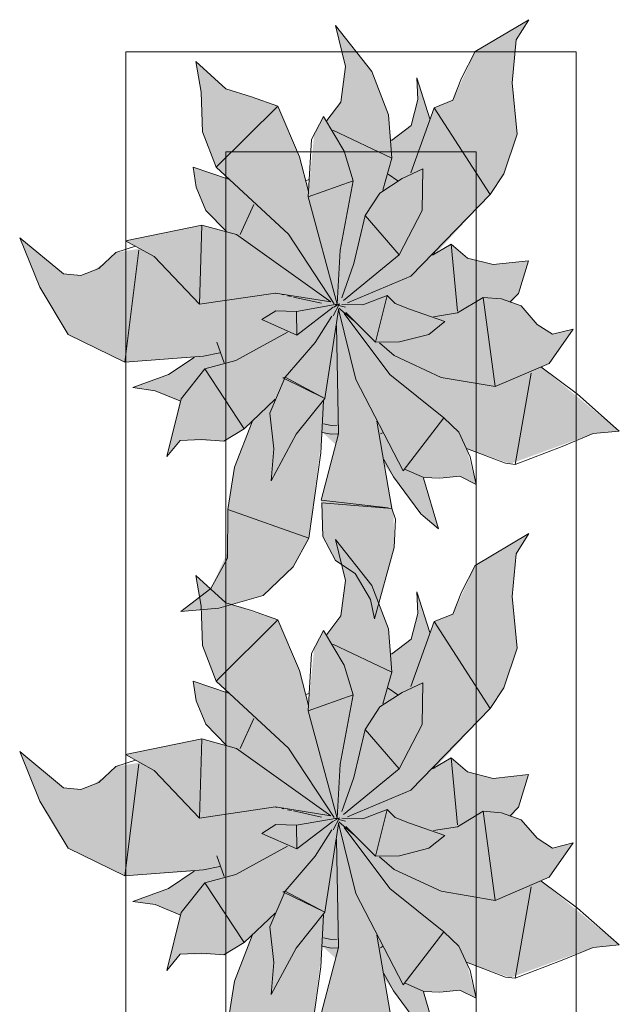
# Model space of a CAD drawing. Header units: millimetres. Extents: x -14761 to 157739, y -22400 to 107990.
# Tile 287 of 296: x 129974 to 130573, y 48625 to 49608. Entities that reach past the tile are written whole.
import ezdxf

# ---------------------------------------------------------------- set-up
doc = ezdxf.new("R2010")
doc.units = ezdxf.units.MM
doc.header["$MEASUREMENT"] = 0
doc.layers.add('Интерьер - Мебель', color=7, linetype='Continuous')

msp = doc.modelspace()

# ---------------------------------------------------------------- hatches: boundary and pattern name
at = {"layer": 'Интерьер - Мебель', "linetype": 'Continuous', "lineweight": 0, "true_color": 0xffffff}
for points in [[(129974.06, 49390.6), (129994.35, 49341.04), (130022.55, 49294.01), (130079.17, 49266.43), (130148.36, 49271.09), (130124.33, 49254.85), (130087.06, 49240.92), (130109.47, 49237.77), (130134.22, 49227.7), (130121.13, 49172.17), (130134.57, 49188.28), (130171.65, 49188.04), (130178.2, 49187.51), (130198.47, 49199.91), (130206.22, 49206.88), (130188.46, 49160.21), (130182.84, 49124.9), (130181.62, 49076.34), (130165.14, 49040.21), (130135.06, 49017.28), (130172.98, 49020.59), (130217.32, 49033.33), (130247.35, 49062.14), (130262.95, 49090.74), (130276.54, 49196.18), (130289.76, 49184.15), (130275.33, 49128.65), (130277.09, 49092.33), (130289.5, 49068.27), (130309.16, 49055.39), (130324.42, 49029.3), (130328.56, 49009.97), (130348.28, 49081.21), (130347.68, 49114.96), (130338.36, 49163.84), (130371.78, 49119.02), (130392.58, 49099.84), (130377.93, 49151.21), (130403.84, 49151.41), (130413.89, 49152.41), (130430.11, 49144.33), (130420.49, 49180.19), (130464.32, 49164.89), (130547.16, 49195.14), (130573.2, 49197.58), (130494.79, 49261.57), (130503.17, 49265.14), (130527.2, 49299.4), (130506.58, 49294.26), (130491.19, 49304.09), (130475.15, 49322.55), (130465.35, 49326.05), (130472.49, 49334.98), (130482.38, 49367.66), (130447.01, 49363.69), (130421.46, 49370.26), (130405.19, 49384.22), (130388.97, 49374.02), (130444.08, 49433.58), (130457.77, 49454.2), (130470.99, 49493.84), (130465.97, 49545.35), (130470.1, 49587.99), (130482.65, 49608.24), (130429.14, 49576.34), (130406.94, 49527.9), (130388.04, 49520.37), (130383.74, 49509.38), (130370.76, 49550.24), (130371.82, 49528.45), (130365.26, 49502.74), (130345.42, 49487.7), (130342.51, 49513.15), (130325.95, 49556.53), (130289.55, 49602.4), (130299.57, 49561.35), (130295.09, 49525.98), (130280.95, 49507.47), (130277.66, 49511.54), (130268.33, 49493.58), (130262.59, 49436.56), (130253.69, 49471.39), (130231.97, 49521.97), (130179.97, 49539.24), (130149.98, 49566.51), (130155.36, 49535.78), (130156.59, 49496.33), (130170.23, 49460.87), (130182.79, 49448.97), (130147.3, 49460.89), (130150.31, 49441.2), (130160.16, 49417.8), (130180.8, 49396.81), (130156.05, 49403.21), (130079.73, 49387.59), (130094.11, 49379.66), (130070.21, 49375.69), (130061.65, 49367.78), (130047.5, 49357.62), (130035.31, 49352.69), (130018.01, 49354.53)], [(129974.06, 48877.56), (129994.35, 48827.99), (130022.55, 48780.97), (130079.17, 48753.38), (130148.36, 48758.05), (130124.33, 48741.81), (130087.06, 48727.88), (130109.47, 48724.73), (130134.22, 48714.66), (130121.13, 48659.12), (130134.57, 48675.24), (130171.65, 48674.99), (130178.2, 48674.47), (130198.47, 48686.87), (130206.22, 48693.84), (130188.46, 48647.17), (130182.84, 48611.86), (130181.62, 48563.29), (130165.14, 48527.16), (130135.06, 48504.24), (130172.98, 48507.54), (130217.32, 48520.28), (130247.35, 48549.09), (130262.95, 48577.7), (130276.54, 48683.14), (130289.76, 48671.1), (130275.33, 48615.6), (130277.09, 48579.28), (130289.5, 48555.23), (130309.16, 48542.35), (130324.42, 48516.25), (130328.56, 48496.93), (130348.28, 48568.17), (130347.68, 48601.91), (130338.36, 48650.79), (130371.78, 48605.98), (130392.58, 48586.8), (130377.93, 48638.17), (130403.84, 48638.36), (130413.89, 48639.37), (130430.11, 48631.29), (130420.49, 48667.15), (130464.32, 48651.85), (130547.16, 48682.1), (130573.2, 48684.54), (130494.79, 48748.52), (130503.17, 48752.09), (130527.2, 48786.36), (130506.58, 48781.22), (130491.19, 48791.04), (130475.15, 48809.51), (130465.35, 48813), (130472.49, 48821.93), (130482.38, 48854.61), (130447.01, 48850.65), (130421.46, 48857.21), (130405.19, 48871.18), (130388.97, 48860.98), (130444.08, 48920.53), (130457.77, 48941.15), (130470.99, 48980.8), (130465.97, 49032.31), (130470.1, 49074.94), (130482.65, 49095.2), (130429.14, 49063.29), (130406.94, 49014.86), (130388.04, 49007.32), (130383.74, 48996.34), (130370.76, 49037.2), (130371.82, 49015.4), (130365.26, 48989.7), (130345.42, 48974.66), (130342.51, 49000.1), (130325.95, 49043.49), (130289.55, 49089.36), (130299.57, 49048.31), (130295.09, 49012.93), (130280.95, 48994.43), (130277.66, 48998.5), (130268.33, 48980.54), (130262.59, 48923.51), (130253.69, 48958.35), (130231.97, 49008.93), (130179.97, 49026.2), (130149.98, 49053.47), (130155.36, 49022.73), (130156.59, 48983.29), (130170.23, 48947.82), (130182.79, 48935.92), (130147.3, 48947.85), (130150.31, 48928.16), (130160.16, 48904.76), (130180.8, 48883.76), (130156.05, 48890.16), (130079.73, 48874.55), (130094.11, 48866.61), (130070.21, 48862.64), (130061.65, 48854.73), (130047.5, 48844.57), (130035.31, 48839.65), (130018.01, 48841.48)]]:
    msp.add_hatch(color=7, dxfattribs=at).paths.add_polyline_path(points)

# ---------------------------------------------------------------- linework, layer by layer
at = {"layer": 'Интерьер - Мебель', "color": 7, "linetype": 'Continuous', "lineweight": 15}
for p, q in [((130429.14, 49576.34), (130482.65, 49608.24)), ((130429.14, 49576.34), (130482.65, 49608.24)), ((130470.1, 49587.99), (130482.65, 49608.24)), ((130470.1, 49587.99), (130482.65, 49608.24)), ((130289.55, 49602.4), (130299.57, 49561.35)), ((130289.55, 49602.4), (130325.95, 49556.53)), ((130289.55, 49602.4), (130299.57, 49561.35)), ((130289.55, 49602.4), (130325.95, 49556.53)), ((130465.97, 49545.35), (130470.1, 49587.99)), ((130465.97, 49545.35), (130470.1, 49587.99)), ((130080, 49576.32), (130080, 48076.32)), ((130530, 49576.32), (130080, 49576.32)), ((130415.52, 49549.84), (130429.14, 49576.34)), ((130415.52, 49549.84), (130429.14, 49576.34)), ((130530, 48076.32), (130530, 49576.32)), ((130149.98, 49566.51), (130155.36, 49535.78)), ((130149.98, 49566.51), (130179.97, 49539.24)), ((130149.98, 49566.51), (130155.36, 49535.78)), ((130149.98, 49566.51), (130179.97, 49539.24)), ((130295.09, 49525.98), (130299.57, 49561.35)), ((130295.09, 49525.98), (130299.57, 49561.35)), ((130325.95, 49556.53), (130342.51, 49513.15)), ((130325.95, 49556.53), (130342.51, 49513.15)), ((130370.76, 49550.24), (130371.82, 49528.45)), ((130370.76, 49550.24), (130383.74, 49509.38)), ((130370.76, 49550.24), (130371.82, 49528.45)), ((130370.76, 49550.24), (130383.74, 49509.38)), ((130406.94, 49527.9), (130415.52, 49549.84)), ((130406.94, 49527.9), (130415.52, 49549.84)), ((130465.97, 49545.35), (130470.99, 49493.84)), ((130465.97, 49545.35), (130470.99, 49493.84)), ((130155.36, 49535.78), (130156.59, 49496.33)), ((130155.36, 49535.78), (130156.59, 49496.33)), ((130179.97, 49539.24), (130205.82, 49531.3)), ((130179.97, 49539.24), (130205.82, 49531.3)), ((130205.82, 49531.3), (130231.97, 49521.97)), ((130205.82, 49531.3), (130231.97, 49521.97)), ((130280.95, 49507.47), (130295.09, 49525.98)), ((130280.95, 49507.47), (130295.09, 49525.98)), ((130365.26, 49502.74), (130371.82, 49528.45)), ((130365.26, 49502.74), (130371.82, 49528.45)), ((130388.04, 49520.37), (130406.94, 49527.9)), ((130388.04, 49520.37), (130406.94, 49527.9)), ((130170.23, 49460.87), (130231.97, 49521.97)), ((130170.23, 49460.87), (130231.97, 49521.97)), ((130231.97, 49521.97), (130253.69, 49471.4)), ((130231.97, 49521.97), (130253.69, 49471.4)), ((130364.79, 49455.45), (130388.04, 49520.37)), ((130364.79, 49455.45), (130388.04, 49520.37)), ((130388.04, 49520.37), (130444.08, 49433.58)), ((130388.04, 49520.37), (130444.08, 49433.58)), ((130265.7, 49488.53), (130277.66, 49511.54)), ((130265.7, 49488.53), (130277.66, 49511.54)), ((130277.66, 49511.54), (130298.38, 49476.87)), ((130277.66, 49511.54), (130298.38, 49476.87)), ((130342.51, 49513.15), (130345.75, 49469.92)), ((130342.51, 49513.15), (130345.75, 49469.92)), ((130156.59, 49496.33), (130170.23, 49460.87)), ((130156.59, 49496.33), (130170.23, 49460.87)), ((130286.96, 49497.88), (130345.75, 49469.92)), ((130286.96, 49497.88), (130345.75, 49469.92)), ((130345.42, 49487.7), (130365.26, 49502.74)), ((130345.42, 49487.7), (130365.26, 49502.74)), ((130262.28, 49431.36), (130265.7, 49488.53)), ((130262.28, 49431.36), (130265.7, 49488.53)), ((130457.77, 49454.2), (130470.99, 49493.84)), ((130457.77, 49454.2), (130470.99, 49493.84)), ((130180, 49476.32), (130180, 48176.32)), ((130430, 49476.32), (130180, 49476.32)), ((130298.38, 49476.87), (130307.16, 49447.22)), ((130298.38, 49476.87), (130307.16, 49447.22)), ((130430, 48176.32), (130430, 49476.32)), ((130253.69, 49471.4), (130262.58, 49436.58)), ((130253.69, 49471.4), (130262.58, 49436.58)), ((130336.93, 49438.2), (130345.75, 49469.92)), ((130336.93, 49438.2), (130345.75, 49469.92)), ((130147.3, 49460.89), (130150.31, 49441.2)), ((130147.3, 49460.89), (130182.79, 49448.97)), ((130147.3, 49460.89), (130150.31, 49441.2)), ((130147.3, 49460.89), (130182.79, 49448.97)), ((130170.23, 49460.87), (130242.52, 49394.04)), ((130170.23, 49460.87), (130242.52, 49394.04)), ((130356.13, 49449.65), (130377, 49459.29)), ((130356.13, 49449.65), (130377, 49459.29)), ((130376.26, 49417.74), (130377, 49459.29)), ((130376.26, 49417.74), (130377, 49459.29)), ((130259.48, 49447.47), (130263.25, 49448.68)), ((130259.48, 49447.47), (130263.25, 49448.68)), ((130262.28, 49431.36), (130307.16, 49447.22)), ((130262.28, 49431.36), (130307.16, 49447.22)), ((130294.22, 49378.16), (130307.16, 49447.22)), ((130294.22, 49378.16), (130307.16, 49447.22)), ((130333.9, 49435.14), (130356.13, 49449.65)), ((130333.9, 49435.14), (130356.13, 49449.65)), ((130342.24, 49454.03), (130351.91, 49447.34)), ((130342.24, 49454.03), (130351.91, 49447.34)), ((130444.09, 49433.58), (130457.77, 49454.2)), ((130444.09, 49433.58), (130457.77, 49454.2)), ((130150.31, 49441.2), (130160.16, 49417.8)), ((130150.31, 49441.2), (130160.16, 49417.8)), ((130262.28, 49431.36), (130291.38, 49324.13)), ((130262.28, 49431.36), (130291.38, 49324.13)), ((130319.38, 49412.78), (130333.9, 49435.14)), ((130319.38, 49412.78), (130333.9, 49435.14)), ((130364.99, 49352.15), (130444.09, 49433.58)), ((130364.99, 49352.15), (130444.09, 49433.58)), ((130160.16, 49417.8), (130180.81, 49396.81)), ((130160.16, 49417.8), (130180.81, 49396.81)), ((130194.36, 49393.62), (130208.18, 49423.72)), ((130194.36, 49393.62), (130208.18, 49423.72)), ((130353.17, 49373.45), (130376.26, 49417.74)), ((130353.17, 49373.45), (130376.26, 49417.74)), ((130307.94, 49364.85), (130319.38, 49412.78)), ((130307.94, 49364.85), (130319.38, 49412.78)), ((130319.38, 49412.78), (130353.17, 49373.45)), ((130319.38, 49412.78), (130353.17, 49373.45)), ((130079.73, 49387.59), (130156.05, 49403.21)), ((130079.73, 49387.59), (130156.05, 49403.21)), ((130153.68, 49324.25), (130156.05, 49403.21)), ((130153.68, 49324.25), (130156.05, 49403.21)), ((130156.05, 49403.21), (130190.69, 49393.66)), ((130156.05, 49403.21), (130190.69, 49393.66)), ((129974.06, 49390.6), (129994.35, 49341.04)), ((129974.06, 49390.6), (130018.01, 49354.53)), ((129974.06, 49390.6), (129994.35, 49341.04)), ((129974.06, 49390.6), (130018.01, 49354.53)), ((130079.73, 49387.59), (130108.48, 49371.73)), ((130079.73, 49387.59), (130108.48, 49371.73)), ((130190.69, 49393.66), (130284.79, 49326.44)), ((130190.69, 49393.66), (130284.79, 49326.44)), ((130242.52, 49394.04), (130288.2, 49324.72)), ((130242.52, 49394.04), (130288.2, 49324.72)), ((130070.21, 49375.69), (130089.94, 49382.01)), ((130070.21, 49375.69), (130089.94, 49382.01)), ((130079.17, 49266.43), (130093.28, 49378.11)), ((130079.17, 49266.43), (130093.28, 49378.11)), ((130291.38, 49324.13), (130294.22, 49378.16)), ((130291.38, 49324.13), (130294.22, 49378.16)), ((130386.69, 49373.29), (130405.18, 49384.22)), ((130386.69, 49373.29), (130405.18, 49384.22)), ((130405.18, 49384.22), (130411.48, 49317.38)), ((130405.18, 49384.22), (130421.46, 49370.26)), ((130405.18, 49384.22), (130411.48, 49317.38)), ((130405.18, 49384.22), (130421.46, 49370.26)), ((130053.08, 49359.87), (130070.21, 49375.69)), ((130053.08, 49359.87), (130070.21, 49375.69)), ((130108.48, 49371.73), (130153.68, 49324.25)), ((130108.48, 49371.73), (130153.68, 49324.25)), ((130297.61, 49327.79), (130353.17, 49373.45)), ((130297.61, 49327.79), (130353.17, 49373.45)), ((130388.22, 49376.45), (130388.97, 49374.02)), ((130388.22, 49376.45), (130388.97, 49374.02)), ((130421.46, 49370.26), (130447.01, 49363.69)), ((130421.46, 49370.26), (130447.01, 49363.69)), ((130447.01, 49363.69), (130482.38, 49367.66)), ((130447.01, 49363.69), (130482.38, 49367.66)), ((130472.49, 49334.98), (130482.38, 49367.66)), ((130472.49, 49334.98), (130482.38, 49367.66)), ((130035.31, 49352.69), (130053.08, 49359.87)), ((130035.31, 49352.69), (130053.08, 49359.87)), ((130295.79, 49330.62), (130307.94, 49364.85)), ((130295.79, 49330.62), (130307.94, 49364.85)), ((130018.01, 49354.53), (130035.31, 49352.69)), ((130018.01, 49354.53), (130035.31, 49352.69)), ((130301.67, 49325.45), (130364.99, 49352.15)), ((130301.67, 49325.45), (130364.99, 49352.15)), ((129994.35, 49341.04), (130022.55, 49294.01)), ((129994.35, 49341.04), (130022.55, 49294.01)), ((130153.68, 49324.25), (130229.76, 49335.36)), ((130153.68, 49324.25), (130229.76, 49335.36)), ((130229.76, 49335.36), (130284.79, 49326.44)), ((130229.76, 49335.36), (130284.79, 49326.44)), ((130230.14, 49335.12), (130231.11, 49334.91)), ((130230.14, 49335.12), (130231.11, 49334.91)), ((130235.94, 49333.86), (130237.87, 49333.44)), ((130235.94, 49333.86), (130237.87, 49333.44)), ((130241.74, 49332.6), (130245.6, 49331.76)), ((130241.74, 49332.6), (130245.6, 49331.76)), ((130247.54, 49331.33), (130275.52, 49325.23)), ((130247.54, 49331.33), (130275.52, 49325.23)), ((130316.82, 49323.43), (130341.38, 49332.78)), ((130316.82, 49323.43), (130341.38, 49332.78)), ((130329.64, 49286.23), (130341.38, 49332.78)), ((130329.64, 49286.23), (130341.38, 49332.78)), ((130341.38, 49332.78), (130349.1, 49324.93)), ((130341.38, 49332.78), (130349.1, 49324.93)), ((130411.5, 49315.42), (130437.12, 49331.02)), ((130411.5, 49315.42), (130437.12, 49331.02)), ((130437.12, 49331.02), (130449.01, 49241.87)), ((130437.12, 49331.02), (130455.55, 49329.55)), ((130437.12, 49331.02), (130449.01, 49241.87)), ((130437.12, 49331.02), (130455.55, 49329.55)), ((130455.55, 49329.55), (130475.15, 49322.55)), ((130455.55, 49329.55), (130475.15, 49322.55)), ((130463.89, 49326.1), (130472.49, 49334.98)), ((130463.89, 49326.1), (130472.49, 49334.98)), ((130216.14, 49308.86), (130229.93, 49317.71)), ((130216.14, 49308.86), (130229.93, 49317.71)), ((130229.93, 49317.71), (130250.61, 49316.96)), ((130229.93, 49317.71), (130250.61, 49316.96)), ((130250.61, 49316.96), (130291.38, 49324.13)), ((130250.61, 49316.96), (130291.38, 49324.13)), ((130250.83, 49293.42), (130287.44, 49321.14)), ((130250.83, 49293.42), (130287.44, 49321.14)), ((130278.91, 49230.13), (130292.68, 49318.47)), ((130278.91, 49230.13), (130292.68, 49318.47)), ((130287.17, 49312.49), (130293.63, 49324.52)), ((130287.17, 49312.49), (130293.63, 49324.52)), ((130287.91, 49321.4), (130293.63, 49324.52)), ((130287.91, 49321.4), (130293.63, 49324.52)), ((130288.9, 49323.69), (130290.86, 49323.22)), ((130288.9, 49323.69), (130290.86, 49323.22)), ((130290.4, 49323.38), (130291.38, 49324.13)), ((130290.4, 49323.38), (130291.38, 49324.13)), ((130292.58, 49319.29), (130309.88, 49248.91)), ((130292.58, 49319.29), (130309.88, 49248.91)), ((130292.82, 49322.75), (130299.67, 49321.09)), ((130292.82, 49322.75), (130299.67, 49321.09)), ((130292.82, 49320.34), (130307.45, 49307.83)), ((130292.82, 49320.34), (130307.45, 49307.83)), ((130296.08, 49324), (130316.82, 49323.43)), ((130296.08, 49324), (130316.82, 49323.43)), ((130349.1, 49324.93), (130363.6, 49319.25)), ((130349.1, 49324.93), (130363.6, 49319.25)), ((130363.6, 49319.25), (130398.83, 49306.94)), ((130363.6, 49319.25), (130398.83, 49306.94)), ((130475.15, 49322.55), (130491.19, 49304.09)), ((130475.15, 49322.55), (130491.19, 49304.09)), ((130216.14, 49308.86), (130250.83, 49293.42)), ((130216.14, 49308.86), (130250.83, 49293.42)), ((130250.61, 49316.96), (130250.83, 49293.42)), ((130250.61, 49316.96), (130250.83, 49293.42)), ((130269.31, 49286.07), (130285.93, 49312.35)), ((130269.31, 49286.07), (130285.93, 49312.35)), ((130298.36, 49314.79), (130343.82, 49253.89)), ((130298.36, 49314.79), (130343.82, 49253.89)), ((130299.83, 49315.76), (130329.64, 49286.23)), ((130299.83, 49315.76), (130329.64, 49286.23)), ((130387.66, 49311.71), (130411.5, 49315.42)), ((130387.66, 49311.71), (130411.5, 49315.42)), ((130290.7, 49303.02), (130292.54, 49194.85)), ((130290.7, 49303.02), (130292.54, 49194.85)), ((130382.72, 49294.08), (130398.83, 49306.94)), ((130382.72, 49294.08), (130398.83, 49306.94)), ((130491.19, 49304.09), (130506.58, 49294.26)), ((130491.19, 49304.09), (130506.58, 49294.26)), ((130503.17, 49265.14), (130527.2, 49299.4)), ((130503.17, 49265.14), (130527.2, 49299.4)), ((130506.58, 49294.26), (130527.2, 49299.4)), ((130506.58, 49294.26), (130527.2, 49299.4)), ((130022.55, 49294.01), (130079.17, 49266.43)), ((130022.55, 49294.01), (130079.17, 49266.43)), ((130189.9, 49267.99), (130241.74, 49296.24)), ((130189.9, 49267.99), (130241.74, 49296.24)), ((130353.71, 49286.57), (130382.72, 49294.08)), ((130353.71, 49286.57), (130382.72, 49294.08)), ((130171.21, 49286.36), (130178.32, 49265.72)), ((130171.21, 49286.36), (130178.32, 49265.72)), ((130239.34, 49251.38), (130269.31, 49286.07)), ((130239.34, 49251.38), (130269.31, 49286.07)), ((130329.64, 49286.23), (130353.71, 49286.57)), ((130329.64, 49286.23), (130353.71, 49286.57)), ((130333.54, 49285.5), (130348.17, 49272.99)), ((130333.54, 49285.5), (130348.17, 49272.99)), ((130079.17, 49266.43), (130157.57, 49272.38)), ((130079.17, 49266.43), (130157.57, 49272.38)), ((130122.91, 49253.89), (130148.36, 49271.09)), ((130122.91, 49253.89), (130148.36, 49271.09)), ((130157.57, 49272.38), (130174.06, 49275.78)), ((130157.57, 49272.38), (130174.06, 49275.78)), ((130348.17, 49272.99), (130395.11, 49251.15)), ((130348.17, 49272.99), (130395.11, 49251.15)), ((130135.32, 49229.83), (130159.11, 49259.59)), ((130135.32, 49229.83), (130159.11, 49259.59)), ((130159.11, 49259.59), (130189.9, 49267.99)), ((130159.11, 49259.59), (130189.9, 49267.99)), ((130159.11, 49259.59), (130198.47, 49199.91)), ((130159.11, 49259.59), (130198.47, 49199.91)), ((130449.01, 49241.87), (130503.17, 49265.14)), ((130449.01, 49241.87), (130503.17, 49265.14)), ((130494.79, 49261.57), (130531.5, 49234.38)), ((130494.79, 49261.57), (130531.5, 49234.38)), ((130087.06, 49240.92), (130122.91, 49253.89)), ((130087.06, 49240.92), (130122.91, 49253.89)), ((130224.1, 49215.51), (130239.34, 49251.38)), ((130224.1, 49215.51), (130239.34, 49251.38)), ((130237.08, 49250.65), (130239.34, 49251.38)), ((130237.08, 49250.65), (130239.34, 49251.38)), ((130237.08, 49250.65), (130278.91, 49230.13)), ((130237.08, 49250.65), (130278.91, 49230.13)), ((130239.34, 49251.38), (130278.91, 49230.13)), ((130239.34, 49251.38), (130278.91, 49230.13)), ((130309.88, 49248.91), (130357.19, 49157.84)), ((130309.88, 49248.91), (130357.19, 49157.84)), ((130343.82, 49253.89), (130397.76, 49210.69)), ((130343.82, 49253.89), (130397.76, 49210.69)), ((130395.11, 49251.15), (130449.01, 49241.87)), ((130395.11, 49251.15), (130449.01, 49241.87)), ((130469.29, 49164.27), (130484.97, 49255.47)), ((130469.29, 49164.27), (130484.97, 49255.47)), ((130087.06, 49240.92), (130109.47, 49237.77)), ((130087.06, 49240.92), (130109.47, 49237.77)), ((130109.47, 49237.77), (130134.22, 49227.7)), ((130109.47, 49237.77), (130134.22, 49227.7)), ((130121.13, 49172.17), (130135.32, 49229.83)), ((130121.13, 49172.17), (130135.32, 49229.83)), ((130198.47, 49199.91), (130229.17, 49229.25)), ((130198.47, 49199.91), (130229.17, 49229.25)), ((130250.36, 49194.41), (130278.91, 49230.13)), ((130250.36, 49194.41), (130278.91, 49230.13)), ((130531.5, 49234.38), (130573.2, 49197.59)), ((130531.5, 49234.38), (130573.2, 49197.59)), ((130274.89, 49175.72), (130277.66, 49227.68)), ((130274.89, 49175.72), (130277.66, 49227.68)), ((130224.1, 49215.51), (130228.12, 49179.91)), ((130224.1, 49215.51), (130228.12, 49179.91)), ((130357.19, 49157.84), (130397.76, 49210.69)), ((130357.19, 49157.84), (130397.76, 49210.69)), ((130397.76, 49210.69), (130412.91, 49196.36)), ((130397.76, 49210.69), (130412.91, 49196.36)), ((130178.2, 49187.51), (130198.47, 49199.91)), ((130178.2, 49187.51), (130198.47, 49199.91)), ((130188.64, 49161.35), (130206.22, 49206.88)), ((130188.64, 49161.35), (130206.22, 49206.88)), ((130277.64, 49204.73), (130285.67, 49203.12)), ((130277.64, 49204.73), (130285.67, 49203.12)), ((130285.67, 49203.12), (130291.32, 49203.45)), ((130285.67, 49203.12), (130291.32, 49203.45)), ((130330.79, 49207.38), (130345.93, 49120.3)), ((130330.79, 49207.38), (130345.93, 49120.3)), ((130225.3, 49148.02), (130250.36, 49194.41)), ((130225.3, 49148.02), (130250.36, 49194.41)), ((130275.33, 49128.65), (130292.54, 49194.85)), ((130275.33, 49128.65), (130292.54, 49194.85)), ((130276.54, 49196.18), (130285.26, 49194.43)), ((130276.54, 49196.18), (130285.26, 49194.43)), ((130285.26, 49194.43), (130292.01, 49194.82)), ((130285.26, 49194.43), (130292.01, 49194.82)), ((130334.52, 49194.65), (130336.47, 49195.94)), ((130334.52, 49194.65), (130336.47, 49195.94)), ((130412.91, 49196.36), (130424.18, 49171.94)), ((130412.91, 49196.36), (130424.18, 49171.94)), ((130516.13, 49182.24), (130547.16, 49195.14)), ((130516.13, 49182.24), (130547.16, 49195.14)), ((130547.16, 49195.14), (130573.2, 49197.59)), ((130547.16, 49195.14), (130573.2, 49197.59)), ((130121.13, 49172.17), (130134.57, 49188.28)), ((130121.13, 49172.17), (130134.57, 49188.28)), ((130134.57, 49188.28), (130156.09, 49189.28)), ((130134.57, 49188.28), (130156.09, 49189.28)), ((130156.09, 49189.28), (130178.2, 49187.51)), ((130156.09, 49189.28), (130178.2, 49187.51)), ((130420.5, 49180.19), (130459.36, 49165.52)), ((130420.5, 49180.19), (130459.36, 49165.52)), ((130469.29, 49164.27), (130516.13, 49182.24)), ((130469.29, 49164.27), (130516.13, 49182.24)), ((130225.3, 49148.02), (130228.12, 49179.91)), ((130225.3, 49148.02), (130228.12, 49179.91)), ((130262.95, 49090.74), (130274.89, 49175.72)), ((130262.95, 49090.74), (130274.89, 49175.72)), ((130424.18, 49171.94), (130430.11, 49144.33)), ((130424.18, 49171.94), (130430.11, 49144.33)), ((130181.96, 49119.37), (130188.64, 49161.35)), ((130181.96, 49119.37), (130188.64, 49161.35)), ((130337.77, 49169.13), (130347.62, 49151.82)), ((130337.77, 49169.13), (130347.62, 49151.82)), ((130459.36, 49165.52), (130469.29, 49164.27)), ((130459.36, 49165.52), (130469.29, 49164.27)), ((130347.62, 49151.82), (130374.87, 49114.82)), ((130347.62, 49151.82), (130374.87, 49114.82)), ((130358.54, 49159.61), (130377.93, 49151.21)), ((130358.54, 49159.61), (130377.93, 49151.21)), ((130377.38, 49150.64), (130392.58, 49099.84)), ((130377.38, 49150.64), (130392.58, 49099.84)), ((130377.93, 49151.21), (130393.8, 49150.4)), ((130377.93, 49151.21), (130393.8, 49150.4)), ((130393.8, 49150.4), (130413.89, 49152.41)), ((130393.8, 49150.4), (130413.89, 49152.41)), ((130413.89, 49152.41), (130430.11, 49144.33)), ((130413.89, 49152.41), (130430.11, 49144.33)), ((130275.33, 49128.65), (130342.12, 49120.75)), ((130275.33, 49128.65), (130342.12, 49120.75)), ((130275.93, 49125.89), (130277.09, 49092.33)), ((130275.93, 49125.89), (130345.93, 49120.3)), ((130275.93, 49125.89), (130277.09, 49092.33)), ((130275.93, 49125.89), (130345.93, 49120.3)), ((130181.57, 49070.55), (130181.96, 49119.37)), ((130181.57, 49070.55), (130181.96, 49119.37)), ((130181.96, 49119.37), (130262.95, 49090.74)), ((130181.96, 49119.37), (130262.95, 49090.74)), ((130345.93, 49120.3), (130349.43, 49109.62)), ((130345.93, 49120.3), (130349.43, 49109.62)), ((130374.87, 49114.82), (130392.58, 49099.84)), ((130374.87, 49114.82), (130392.58, 49099.84)), ((130348.28, 49081.22), (130349.43, 49109.62)), ((130348.28, 49081.22), (130349.43, 49109.62)), ((130277.09, 49092.33), (130289.5, 49068.27)), ((130277.09, 49092.33), (130289.5, 49068.27)), ((130429.14, 49063.29), (130482.65, 49095.2)), ((130429.14, 49063.29), (130482.65, 49095.2)), ((130470.1, 49074.94), (130482.65, 49095.2)), ((130470.1, 49074.94), (130482.65, 49095.2)), ((130247.35, 49062.14), (130262.95, 49090.74)), ((130247.35, 49062.14), (130262.95, 49090.74)), ((130289.55, 49089.36), (130299.57, 49048.31)), ((130289.55, 49089.36), (130325.95, 49043.49)), ((130289.55, 49089.36), (130299.57, 49048.31)), ((130289.55, 49089.36), (130325.95, 49043.49)), ((130328.56, 49009.97), (130348.28, 49081.22)), ((130328.56, 49009.97), (130348.28, 49081.22)), ((130465.97, 49032.31), (130470.1, 49074.94)), ((130465.97, 49032.31), (130470.1, 49074.94)), ((130165.14, 49040.21), (130181.57, 49070.55)), ((130165.14, 49040.21), (130181.57, 49070.55)), ((130217.32, 49033.33), (130247.35, 49062.14)), ((130217.32, 49033.33), (130247.35, 49062.14)), ((130289.5, 49068.27), (130309.16, 49055.39)), ((130289.5, 49068.27), (130309.16, 49055.39)), ((130415.52, 49036.79), (130429.14, 49063.29)), ((130415.52, 49036.79), (130429.14, 49063.29)), ((130149.98, 49053.47), (130155.36, 49022.73)), ((130149.98, 49053.47), (130179.97, 49026.2)), ((130149.98, 49053.47), (130155.36, 49022.73)), ((130149.98, 49053.47), (130179.97, 49026.2)), ((130309.16, 49055.39), (130324.42, 49029.3)), ((130309.16, 49055.39), (130324.42, 49029.3)), ((130295.09, 49012.93), (130299.57, 49048.31)), ((130295.09, 49012.93), (130299.57, 49048.31)), ((130325.95, 49043.49), (130342.51, 49000.1)), ((130325.95, 49043.49), (130342.51, 49000.1)), ((130135.06, 49017.28), (130165.14, 49040.21)), ((130135.06, 49017.28), (130165.14, 49040.21)), ((130172.98, 49020.59), (130217.32, 49033.33)), ((130172.98, 49020.59), (130217.32, 49033.33)), ((130370.76, 49037.2), (130371.82, 49015.4)), ((130370.76, 49037.2), (130383.74, 48996.34)), ((130370.76, 49037.2), (130371.82, 49015.4)), ((130370.76, 49037.2), (130383.74, 48996.34)), ((130406.94, 49014.86), (130415.52, 49036.79)), ((130406.94, 49014.86), (130415.52, 49036.79)), ((130179.97, 49026.2), (130205.82, 49018.25)), ((130179.97, 49026.2), (130205.82, 49018.25)), ((130324.42, 49029.3), (130328.56, 49009.97)), ((130324.42, 49029.3), (130328.56, 49009.97)), ((130465.97, 49032.31), (130470.99, 48980.8)), ((130465.97, 49032.31), (130470.99, 48980.8)), ((130135.06, 49017.28), (130172.98, 49020.59)), ((130135.06, 49017.28), (130172.98, 49020.59)), ((130155.36, 49022.73), (130156.59, 48983.29)), ((130155.36, 49022.73), (130156.59, 48983.29)), ((130205.82, 49018.25), (130231.97, 49008.93)), ((130205.82, 49018.25), (130231.97, 49008.93)), ((130365.26, 48989.69), (130371.82, 49015.4)), ((130365.26, 48989.69), (130371.82, 49015.4)), ((130388.04, 49007.32), (130406.94, 49014.86)), ((130388.04, 49007.32), (130406.94, 49014.86)), ((130170.23, 48947.83), (130231.97, 49008.93)), ((130170.23, 48947.83), (130231.97, 49008.93)), ((130231.97, 49008.93), (130253.69, 48958.35)), ((130231.97, 49008.93), (130253.69, 48958.35)), ((130280.95, 48994.43), (130295.09, 49012.93)), ((130280.95, 48994.43), (130295.09, 49012.93)), ((130364.79, 48942.41), (130388.04, 49007.32)), ((130364.79, 48942.41), (130388.04, 49007.32)), ((130388.04, 49007.32), (130444.08, 48920.53)), ((130388.04, 49007.32), (130444.08, 48920.53)), ((130265.7, 48975.48), (130277.66, 48998.5)), ((130265.7, 48975.48), (130277.66, 48998.5)), ((130277.66, 48998.5), (130298.38, 48963.83)), ((130277.66, 48998.5), (130298.38, 48963.83)), ((130342.51, 49000.1), (130345.75, 48956.88)), ((130342.51, 49000.1), (130345.75, 48956.88)), ((130286.96, 48984.84), (130345.75, 48956.88)), ((130286.96, 48984.84), (130345.75, 48956.88)), ((130345.42, 48974.66), (130365.26, 48989.69)), ((130345.42, 48974.66), (130365.26, 48989.69)), ((130156.59, 48983.29), (130170.23, 48947.83)), ((130156.59, 48983.29), (130170.23, 48947.83)), ((130262.28, 48918.32), (130265.7, 48975.48)), ((130262.28, 48918.32), (130265.7, 48975.48)), ((130457.77, 48941.15), (130470.99, 48980.8)), ((130457.77, 48941.15), (130470.99, 48980.8)), ((130298.38, 48963.83), (130307.16, 48934.18)), ((130298.38, 48963.83), (130307.16, 48934.18)), ((130253.69, 48958.35), (130262.58, 48923.53)), ((130253.69, 48958.35), (130262.58, 48923.53)), ((130336.93, 48925.15), (130345.75, 48956.88)), ((130336.93, 48925.15), (130345.75, 48956.88)), ((130147.3, 48947.85), (130150.31, 48928.16)), ((130147.3, 48947.85), (130182.79, 48935.92)), ((130147.3, 48947.85), (130150.31, 48928.16)), ((130147.3, 48947.85), (130182.79, 48935.92)), ((130170.23, 48947.83), (130242.52, 48881)), ((130170.23, 48947.83), (130242.52, 48881)), ((130356.13, 48936.6), (130377, 48946.24)), ((130356.13, 48936.6), (130377, 48946.24)), ((130376.26, 48904.69), (130377, 48946.24)), ((130376.26, 48904.69), (130377, 48946.24)), ((130259.48, 48934.43), (130263.25, 48935.64)), ((130259.48, 48934.43), (130263.25, 48935.64)), ((130333.9, 48922.09), (130356.13, 48936.6)), ((130333.9, 48922.09), (130356.13, 48936.6)), ((130342.24, 48940.99), (130351.91, 48934.29)), ((130342.24, 48940.99), (130351.91, 48934.29)), ((130444.09, 48920.53), (130457.77, 48941.15)), ((130444.09, 48920.53), (130457.77, 48941.15)), ((130150.31, 48928.16), (130160.16, 48904.76)), ((130150.31, 48928.16), (130160.16, 48904.76)), ((130262.28, 48918.32), (130307.16, 48934.18)), ((130262.28, 48918.32), (130307.16, 48934.18)), ((130294.22, 48865.11), (130307.16, 48934.18)), ((130294.22, 48865.11), (130307.16, 48934.18)), ((130262.28, 48918.32), (130291.38, 48811.09)), ((130262.28, 48918.32), (130291.38, 48811.09)), ((130319.38, 48899.74), (130333.9, 48922.09)), ((130319.38, 48899.74), (130333.9, 48922.09)), ((130364.99, 48839.11), (130444.09, 48920.53)), ((130364.99, 48839.11), (130444.09, 48920.53)), ((130194.36, 48880.57), (130208.18, 48910.68)), ((130194.36, 48880.57), (130208.18, 48910.68)), ((130160.16, 48904.76), (130180.81, 48883.76)), ((130160.16, 48904.76), (130180.81, 48883.76)), ((130307.94, 48851.8), (130319.38, 48899.74)), ((130307.94, 48851.8), (130319.38, 48899.74)), ((130319.38, 48899.74), (130353.17, 48860.4)), ((130319.38, 48899.74), (130353.17, 48860.4)), ((130353.17, 48860.4), (130376.26, 48904.69)), ((130353.17, 48860.4), (130376.26, 48904.69)), ((130079.73, 48874.55), (130156.05, 48890.16)), ((130079.73, 48874.55), (130156.05, 48890.16)), ((130153.68, 48811.2), (130156.05, 48890.16)), ((130153.68, 48811.2), (130156.05, 48890.16)), ((130156.05, 48890.16), (130190.69, 48880.61)), ((130156.05, 48890.16), (130190.69, 48880.61)), ((129974.06, 48877.56), (129994.35, 48827.99)), ((129974.06, 48877.56), (130018.01, 48841.48)), ((129974.06, 48877.56), (129994.35, 48827.99)), ((129974.06, 48877.56), (130018.01, 48841.48)), ((130190.69, 48880.61), (130284.79, 48813.4)), ((130190.69, 48880.61), (130284.79, 48813.4)), ((130242.52, 48881), (130288.2, 48811.68)), ((130242.52, 48881), (130288.2, 48811.68)), ((130070.21, 48862.64), (130089.94, 48868.97)), ((130070.21, 48862.64), (130089.94, 48868.97)), ((130079.73, 48874.55), (130108.48, 48858.68)), ((130079.73, 48874.55), (130108.48, 48858.68)), ((130386.69, 48860.25), (130405.18, 48871.18)), ((130386.69, 48860.25), (130405.18, 48871.18)), ((130405.18, 48871.18), (130411.48, 48804.34)), ((130405.18, 48871.18), (130421.46, 48857.21)), ((130405.18, 48871.18), (130411.48, 48804.34)), ((130405.18, 48871.18), (130421.46, 48857.21)), ((130053.08, 48846.82), (130070.21, 48862.64)), ((130053.08, 48846.82), (130070.21, 48862.64)), ((130079.17, 48753.38), (130093.28, 48865.07)), ((130079.17, 48753.38), (130093.28, 48865.07)), ((130108.48, 48858.68), (130153.68, 48811.2)), ((130108.48, 48858.68), (130153.68, 48811.2)), ((130291.38, 48811.09), (130294.22, 48865.11)), ((130291.38, 48811.09), (130294.22, 48865.11)), ((130297.61, 48814.75), (130353.17, 48860.4)), ((130297.61, 48814.75), (130353.17, 48860.4)), ((130388.22, 48863.4), (130388.97, 48860.98)), ((130388.22, 48863.4), (130388.97, 48860.98)), ((130421.46, 48857.21), (130447.01, 48850.65)), ((130421.46, 48857.21), (130447.01, 48850.65)), ((130035.31, 48839.65), (130053.08, 48846.82)), ((130035.31, 48839.65), (130053.08, 48846.82)), ((130295.79, 48817.57), (130307.94, 48851.8)), ((130295.79, 48817.57), (130307.94, 48851.8)), ((130447.01, 48850.65), (130482.38, 48854.61)), ((130447.01, 48850.65), (130482.38, 48854.61)), ((130472.49, 48821.93), (130482.38, 48854.61)), ((130472.49, 48821.93), (130482.38, 48854.61)), ((130018.01, 48841.48), (130035.31, 48839.65)), ((130018.01, 48841.48), (130035.31, 48839.65)), ((130301.67, 48812.41), (130364.99, 48839.11)), ((130301.67, 48812.41), (130364.99, 48839.11)), ((129994.35, 48827.99), (130022.55, 48780.97)), ((129994.35, 48827.99), (130022.55, 48780.97)), ((130153.68, 48811.2), (130229.76, 48822.31)), ((130153.68, 48811.2), (130229.76, 48822.31)), ((130229.76, 48822.31), (130284.79, 48813.4)), ((130229.76, 48822.31), (130284.79, 48813.4)), ((130230.14, 48822.08), (130231.11, 48821.87)), ((130230.14, 48822.08), (130231.11, 48821.87)), ((130235.94, 48820.81), (130237.87, 48820.39)), ((130235.94, 48820.81), (130237.87, 48820.39)), ((130241.74, 48819.55), (130245.6, 48818.71)), ((130241.74, 48819.55), (130245.6, 48818.71)), ((130247.54, 48818.28), (130275.52, 48812.18)), ((130247.54, 48818.28), (130275.52, 48812.18)), ((130316.82, 48810.39), (130341.38, 48819.74)), ((130316.82, 48810.39), (130341.38, 48819.74)), ((130329.64, 48773.18), (130341.38, 48819.74)), ((130329.64, 48773.18), (130341.38, 48819.74)), ((130341.38, 48819.74), (130349.1, 48811.88)), ((130341.38, 48819.74), (130349.1, 48811.88)), ((130411.5, 48802.38), (130437.12, 48817.97)), ((130411.5, 48802.38), (130437.12, 48817.97)), ((130437.12, 48817.97), (130449.01, 48728.83)), ((130437.12, 48817.97), (130455.55, 48816.5)), ((130437.12, 48817.97), (130449.01, 48728.83)), ((130437.12, 48817.97), (130455.55, 48816.5)), ((130455.55, 48816.5), (130475.15, 48809.51)), ((130455.55, 48816.5), (130475.15, 48809.51)), ((130463.89, 48813.06), (130472.49, 48821.93)), ((130463.89, 48813.06), (130472.49, 48821.93)), ((130250.61, 48803.92), (130291.38, 48811.09)), ((130250.61, 48803.92), (130291.38, 48811.09)), ((130250.83, 48780.38), (130287.44, 48808.1)), ((130250.83, 48780.38), (130287.44, 48808.1)), ((130287.17, 48799.44), (130293.63, 48811.47)), ((130287.17, 48799.44), (130293.63, 48811.47)), ((130287.91, 48808.36), (130293.63, 48811.47)), ((130287.91, 48808.36), (130293.63, 48811.47)), ((130288.9, 48810.65), (130290.86, 48810.18)), ((130288.9, 48810.65), (130290.86, 48810.18)), ((130290.4, 48810.34), (130291.38, 48811.09)), ((130290.4, 48810.34), (130291.38, 48811.09)), ((130292.82, 48809.7), (130299.67, 48808.04)), ((130292.82, 48809.7), (130299.67, 48808.04)), ((130292.82, 48807.3), (130307.45, 48794.78)), ((130292.82, 48807.3), (130307.45, 48794.78)), ((130296.08, 48810.96), (130316.82, 48810.39)), ((130296.08, 48810.96), (130316.82, 48810.39)), ((130349.1, 48811.88), (130363.6, 48806.2)), ((130349.1, 48811.88), (130363.6, 48806.2)), ((130475.15, 48809.51), (130491.19, 48791.04)), ((130475.15, 48809.51), (130491.19, 48791.04)), ((130216.14, 48795.81), (130229.93, 48804.66)), ((130216.14, 48795.81), (130229.93, 48804.66)), ((130229.93, 48804.66), (130250.61, 48803.92)), ((130229.93, 48804.66), (130250.61, 48803.92)), ((130250.61, 48803.92), (130250.83, 48780.38)), ((130250.61, 48803.92), (130250.83, 48780.38)), ((130269.31, 48773.02), (130285.93, 48799.31)), ((130269.31, 48773.02), (130285.93, 48799.31)), ((130278.91, 48717.08), (130292.68, 48805.42)), ((130278.91, 48717.08), (130292.68, 48805.42)), ((130292.58, 48806.24), (130309.88, 48735.87)), ((130292.58, 48806.24), (130309.88, 48735.87)), ((130298.36, 48801.75), (130343.82, 48740.84)), ((130298.36, 48801.75), (130343.82, 48740.84)), ((130299.83, 48802.72), (130329.64, 48773.18)), ((130299.83, 48802.72), (130329.64, 48773.18)), ((130363.6, 48806.2), (130398.83, 48793.89)), ((130363.6, 48806.2), (130398.83, 48793.89)), ((130387.66, 48798.66), (130411.5, 48802.38)), ((130387.66, 48798.66), (130411.5, 48802.38)), ((130216.14, 48795.81), (130250.83, 48780.38)), ((130216.14, 48795.81), (130250.83, 48780.38)), ((130290.7, 48789.97), (130292.54, 48681.81)), ((130290.7, 48789.97), (130292.54, 48681.81)), ((130382.72, 48781.04), (130398.83, 48793.89)), ((130382.72, 48781.04), (130398.83, 48793.89)), ((130491.19, 48791.04), (130506.58, 48781.22)), ((130491.19, 48791.04), (130506.58, 48781.22)), ((130022.55, 48780.97), (130079.17, 48753.38)), ((130022.55, 48780.97), (130079.17, 48753.38)), ((130189.9, 48754.94), (130241.74, 48783.19)), ((130189.9, 48754.94), (130241.74, 48783.19)), ((130353.71, 48773.52), (130382.72, 48781.04)), ((130353.71, 48773.52), (130382.72, 48781.04)), ((130503.17, 48752.09), (130527.2, 48786.36)), ((130503.17, 48752.09), (130527.2, 48786.36)), ((130506.58, 48781.22), (130527.2, 48786.36)), ((130506.58, 48781.22), (130527.2, 48786.36)), ((130171.21, 48773.32), (130178.32, 48752.67)), ((130171.21, 48773.32), (130178.32, 48752.67)), ((130239.34, 48738.33), (130269.31, 48773.02)), ((130239.34, 48738.33), (130269.31, 48773.02)), ((130329.64, 48773.18), (130353.71, 48773.52)), ((130329.64, 48773.18), (130353.71, 48773.52)), ((130333.54, 48772.46), (130348.17, 48759.94)), ((130333.54, 48772.46), (130348.17, 48759.94)), ((130079.17, 48753.38), (130157.57, 48759.33)), ((130079.17, 48753.38), (130157.57, 48759.33)), ((130122.91, 48740.84), (130148.36, 48758.05)), ((130122.91, 48740.84), (130148.36, 48758.05)), ((130157.57, 48759.33), (130174.06, 48762.73)), ((130157.57, 48759.33), (130174.06, 48762.73)), ((130348.17, 48759.94), (130395.11, 48738.11)), ((130348.17, 48759.94), (130395.11, 48738.11)), ((130159.11, 48746.55), (130189.9, 48754.94)), ((130159.11, 48746.55), (130189.9, 48754.94)), ((130449.01, 48728.83), (130503.17, 48752.09)), ((130449.01, 48728.83), (130503.17, 48752.09)), ((130494.79, 48748.52), (130531.5, 48721.34)), ((130494.79, 48748.52), (130531.5, 48721.34)), ((130087.06, 48727.88), (130122.91, 48740.84)), ((130087.06, 48727.88), (130122.91, 48740.84)), ((130135.32, 48716.79), (130159.11, 48746.55)), ((130135.32, 48716.79), (130159.11, 48746.55)), ((130159.11, 48746.55), (130198.47, 48686.87)), ((130159.11, 48746.55), (130198.47, 48686.87)), ((130224.1, 48702.46), (130239.34, 48738.33)), ((130224.1, 48702.46), (130239.34, 48738.33)), ((130237.08, 48737.61), (130239.34, 48738.33)), ((130237.08, 48737.61), (130239.34, 48738.33)), ((130239.34, 48738.33), (130278.91, 48717.08)), ((130239.34, 48738.33), (130278.91, 48717.08)), ((130343.82, 48740.84), (130397.76, 48697.64)), ((130343.82, 48740.84), (130397.76, 48697.64)), ((130395.11, 48738.11), (130449.01, 48728.83)), ((130395.11, 48738.11), (130449.01, 48728.83)), ((130469.29, 48651.23), (130484.97, 48742.42)), ((130469.29, 48651.23), (130484.97, 48742.42)), ((130237.08, 48737.61), (130278.91, 48717.08)), ((130237.08, 48737.61), (130278.91, 48717.08)), ((130309.88, 48735.87), (130357.19, 48644.8)), ((130309.88, 48735.87), (130357.19, 48644.8)), ((130087.06, 48727.88), (130109.47, 48724.73)), ((130087.06, 48727.88), (130109.47, 48724.73)), ((130109.47, 48724.73), (130134.22, 48714.66)), ((130109.47, 48724.73), (130134.22, 48714.66)), ((130531.5, 48721.34), (130573.2, 48684.54)), ((130531.5, 48721.34), (130573.2, 48684.54)), ((130121.13, 48659.12), (130135.32, 48716.79)), ((130121.13, 48659.12), (130135.32, 48716.79)), ((130198.47, 48686.87), (130229.17, 48716.21)), ((130198.47, 48686.87), (130229.17, 48716.21)), ((130250.36, 48681.37), (130278.91, 48717.08)), ((130250.36, 48681.37), (130278.91, 48717.08)), ((130274.89, 48662.68), (130277.66, 48714.63)), ((130274.89, 48662.68), (130277.66, 48714.63)), ((130224.1, 48702.46), (130228.12, 48666.86)), ((130224.1, 48702.46), (130228.12, 48666.86)), ((130188.64, 48648.3), (130206.22, 48693.84)), ((130188.64, 48648.3), (130206.22, 48693.84)), ((130277.64, 48691.68), (130285.67, 48690.08)), ((130277.64, 48691.68), (130285.67, 48690.08)), ((130285.67, 48690.08), (130291.32, 48690.4)), ((130285.67, 48690.08), (130291.32, 48690.4)), ((130330.79, 48694.34), (130345.93, 48607.25)), ((130330.79, 48694.34), (130345.93, 48607.25)), ((130357.19, 48644.8), (130397.76, 48697.64)), ((130357.19, 48644.8), (130397.76, 48697.64)), ((130397.76, 48697.64), (130412.91, 48683.32)), ((130397.76, 48697.64), (130412.91, 48683.32)), ((130178.2, 48674.47), (130198.47, 48686.87)), ((130178.2, 48674.47), (130198.47, 48686.87)), ((130225.3, 48634.98), (130250.36, 48681.37)), ((130225.3, 48634.98), (130250.36, 48681.37)), ((130275.33, 48615.6), (130292.54, 48681.81)), ((130275.33, 48615.6), (130292.54, 48681.81)), ((130276.54, 48683.14), (130285.26, 48681.39)), ((130276.54, 48683.14), (130285.26, 48681.39)), ((130285.26, 48681.39), (130292.01, 48681.78)), ((130285.26, 48681.39), (130292.01, 48681.78)), ((130334.52, 48681.61), (130336.47, 48682.89)), ((130334.52, 48681.61), (130336.47, 48682.89)), ((130412.91, 48683.32), (130424.18, 48658.9)), ((130412.91, 48683.32), (130424.18, 48658.9)), ((130516.13, 48669.2), (130547.16, 48682.1)), ((130516.13, 48669.2), (130547.16, 48682.1)), ((130547.16, 48682.1), (130573.2, 48684.54)), ((130547.16, 48682.1), (130573.2, 48684.54)), ((130121.13, 48659.12), (130134.57, 48675.24)), ((130121.13, 48659.12), (130134.57, 48675.24)), ((130134.57, 48675.24), (130156.09, 48676.23)), ((130134.57, 48675.24), (130156.09, 48676.23)), ((130156.09, 48676.23), (130178.2, 48674.47)), ((130156.09, 48676.23), (130178.2, 48674.47)), ((130469.29, 48651.23), (130516.13, 48669.2)), ((130469.29, 48651.23), (130516.13, 48669.2)), ((130225.3, 48634.98), (130228.12, 48666.86)), ((130225.3, 48634.98), (130228.12, 48666.86)), ((130262.95, 48577.7), (130274.89, 48662.68)), ((130262.95, 48577.7), (130274.89, 48662.68)), ((130420.5, 48667.15), (130459.36, 48652.47)), ((130420.5, 48667.15), (130459.36, 48652.47)), ((130337.77, 48656.08), (130347.62, 48638.78)), ((130337.77, 48656.08), (130347.62, 48638.78)), ((130424.18, 48658.9), (130430.11, 48631.29)), ((130424.18, 48658.9), (130430.11, 48631.29)), ((130459.36, 48652.47), (130469.29, 48651.23)), ((130459.36, 48652.47), (130469.29, 48651.23)), ((130181.96, 48606.33), (130188.64, 48648.3)), ((130181.96, 48606.33), (130188.64, 48648.3)), ((130358.54, 48646.56), (130377.93, 48638.17)), ((130358.54, 48646.56), (130377.93, 48638.17)), ((130347.62, 48638.78), (130374.87, 48601.78)), ((130347.62, 48638.78), (130374.87, 48601.78)), ((130377.38, 48637.59), (130392.58, 48586.79)), ((130377.38, 48637.59), (130392.58, 48586.79)), ((130377.93, 48638.17), (130393.8, 48637.35)), ((130377.93, 48638.17), (130393.8, 48637.35)), ((130393.8, 48637.35), (130413.89, 48639.37)), ((130393.8, 48637.35), (130413.89, 48639.37)), ((130413.89, 48639.37), (130430.11, 48631.29)), ((130413.89, 48639.37), (130430.11, 48631.29))]:
    msp.add_line(p, q, dxfattribs=at)

doc.saveas('drawing.dxf')
